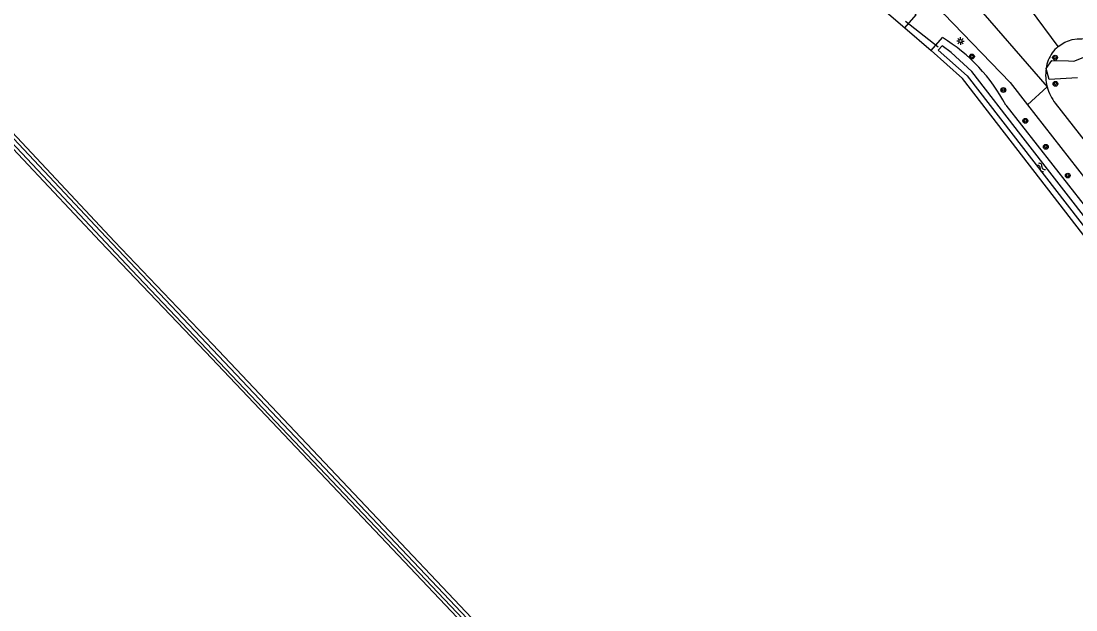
# Model space of a CAD drawing. Extents: x 136000 to 141000, y 400494 to 402006.
# Drawn here: x 139968.1 to 140142.7, y 401439 to 401536.5 of the extents above; entities that cross this region are included whole.
import ezdxf

# ---------------------------------------------------------------- set-up
doc = ezdxf.new("R2010")
doc.units = 0
for name, color, linetype in [('gg-knt-onverhard', 7, 'Continuous'), ('gg-kntw-bovenkant insteek waterloop', 7, 'Continuous'), ('gg-kntw-waterlijn', 7, 'Continuous'), ('gg-kwrk-duiker nz buis', 7, 'Continuous'), ('gt-grn-groengrens', 7, 'Continuous'), ('gt-grn-weggrens', 7, 'Continuous'), ('gt-symb-boom', 7, 'Continuous'), ('gt-symb-lichtmast', 7, 'Continuous'), ('gt-symb-watersymbool', 7, 'Continuous')]:
    doc.layers.add(name, color=color, linetype=linetype)

# ---------------------------------------------------------------- blocks, each defined once
blk = doc.blocks.new('gt0-BOOM')
at = {"layer": 'gt-symb-boom'}
for radius in [0.4, 0.2]:
    blk.add_circle((0, 0), radius, dxfattribs=at)
blk = doc.blocks.new('gt0-WA')
at = {"layer": 'gt-symb-watersymbool'}
for centre, start, end in [((-0.32, 0.02), 28.0725, 151.9275), ((0.43, 0.42), 208.0725, 331.9275), ((-0.32, -0.43), 28.0725, 151.9275), ((0.43, -0.03), 208.0725, 331.9275)]:
    blk.add_arc(centre, 0.425, start, end, dxfattribs=at)
blk = doc.blocks.new('gt0-LMAST')
at = {"layer": 'gt-symb-lichtmast'}
for p, q in [((-0.18, 0.17), (-0.45, 0.44)), ((-0.01, 0.25), (-0.01, 0.62)), ((0.17, 0.17), (0.44, 0.44)), ((-0.26, 0), (-0.63, 0)), ((-0.18, -0.18), (-0.45, -0.45)), ((-0.01, -0.25), (-0.01, -0.63)), ((0.44, -0.45), (0.17, -0.18)), ((0.24, 0), (0.62, 0))]:
    blk.add_line(p, q, dxfattribs=at)
blk.add_circle((-0.01, 0), 0.25, dxfattribs=at)

msp = doc.modelspace()

# ---------------------------------------------------------------- linework, layer by layer
at = {"layer": 'gg-knt-onverhard'}
msp.add_line((140139.74, 401532.24), (140135.17, 401538.47), dxfattribs=at)
for points in [[(140000, 401640.08), (140019.25, 401623.67), (140054.23, 401593.48), (140090.3, 401563.55), (140120.83, 401537.68), (140131.81, 401526.33), (140134.7, 401522.63)], [(140139.74, 401532.24), (140140.85, 401532.97), (140142.09, 401533.41), (140142.88, 401533.53), (140143.68, 401533.54), (140170.94, 401535.51), (140279.25, 401547.67), (140334.32, 401554.34)], [(140138.12, 401530.01), (140137.91, 401529.33), (140137.78, 401528.63)], [(140134.7, 401522.63), (140147.08, 401506.72), (140151.74, 401500)], [(140157.75, 401500), (140150.25, 401508.95), (140139.31, 401522.86)]]:
    msp.add_lwpolyline(points, dxfattribs=at)
for centre, radius, start, end in [((140143.33, 401527.94), 5.6, 129.8494, 158.3706), ((140145.05, 401527.47), 7.36, 170.913, 194.8344), ((140145.04, 401527.47), 7.36, 194.8569, 218.8104)]:
    msp.add_arc(centre, radius, start, end, dxfattribs=at)
at = {"layer": 'gg-kntw-bovenkant insteek waterloop'}
for p, q in [((139881.77, 401608.59), (139983.62, 401500)), ((139981.24, 401500), (139880.1, 401607.31)), ((140118.73, 401531.6), (140120.62, 401533.76)), ((140131.1, 401522.56), (140148.72, 401500)), ((139981.24, 401500), (139998.66, 401481.74)), ((139983.62, 401500), (139999.84, 401482.98))]:
    msp.add_line(p, q, dxfattribs=at)
for points in [[(140114.37, 401535.34), (140116.25, 401537.49), (140052.47, 401591.88), (140043.26, 401599.55), (140041.81, 401597.99)], [(140041.81, 401597.99), (140049.36, 401591.15), (140114.37, 401535.34)], [(140137.78, 401528.63), (140138.72, 401529.97), (140141.47, 401529.88), (140142.35, 401529.85), (140144.72, 401530.77), (140164.46, 401532.91), (140190.88, 401535.67), (140229.91, 401539.63), (140274.82, 401544.54), (140334.27, 401551.65)], [(140144.79, 401500), (140123.92, 401526.98), (140118.73, 401531.6)], [(140142.94, 401527.1), (140138.28, 401526.78), (140137.78, 401528.63)], [(139999.84, 401482.98), (140069.02, 401409.79), (140105.78, 401370.9), (140118.66, 401357.74)], [(139998.66, 401481.74), (140028.64, 401450.07), (140090.97, 401384.21), (140116.86, 401356.25)]]:
    msp.add_lwpolyline(points, dxfattribs=at)
msp.add_arc((140105.35, 401508.96), 29.12, 27.8332, 58.3612, dxfattribs=at)
at = {"layer": 'gg-kntw-waterlijn'}
for points in [[(140117.51, 401356.78), (140112.82, 401361.74), (140093.19, 401382.54), (140052.66, 401425.48), (139986.47, 401495.25), (139951.72, 401532.15), (139908.33, 401578.52), (139880.71, 401607.59), (139881.29, 401608.15), (139914.79, 401572.71), (139935.52, 401550.5), (139957.49, 401526.98), (139981.27, 401501.69), (140025.19, 401455.29), (140094.32, 401382.27), (140118.03, 401357.22)], [(140119.92, 401531.64), (140124.73, 401527.4), (140165.03, 401475.36), (140201.89, 401427.75), (140201.59, 401424.31), (140202.47, 401423.43), (140203.4, 401424.97), (140203.63, 401427.83), (140177.21, 401461.47), (140133.6, 401517.64), (140125.45, 401528.13), (140122.05, 401531.26), (140120.55, 401532.38), (140119.92, 401531.64)]]:
    msp.add_lwpolyline(points, dxfattribs=at)
at = {"layer": 'gg-kwrk-duiker nz buis'}
msp.add_line((140119.88, 401532.17), (140114.5, 401536.39), dxfattribs=at)
at = {"layer": 'gt-grn-groengrens'}
msp.add_line((140114.37, 401535.34), (140118.73, 401531.6), dxfattribs=at)
at = {"layer": 'gt-grn-weggrens'}
for p, q in [((140123, 401542.8), (140137.93, 401525.59)), ((140137.93, 401525.59), (140134.7, 401522.63))]:
    msp.add_line(p, q, dxfattribs=at)

# ---------------------------------------------------------------- block references
at = {"layer": 'gt-symb-boom'}
for p in [(140125.49, 401530.61), (140139.25, 401530.43), (140139.31, 401526.09), (140130.69, 401525.07), (140134.33, 401519.96), (140137.72, 401515.66), (140141.35, 401510.9)]:
    msp.add_blockref('gt0-BOOM', p, dxfattribs=at)
at = {"layer": 'gt-symb-lichtmast'}
msp.add_blockref('gt0-LMAST', (140123.61, 401533.17), dxfattribs=at)
at = {"layer": 'gt-symb-watersymbool', "rotation": -40.78156719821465}
msp.add_blockref('gt0-WA', (140136.89, 401512.28), dxfattribs=at)

doc.saveas('drawing.dxf')
